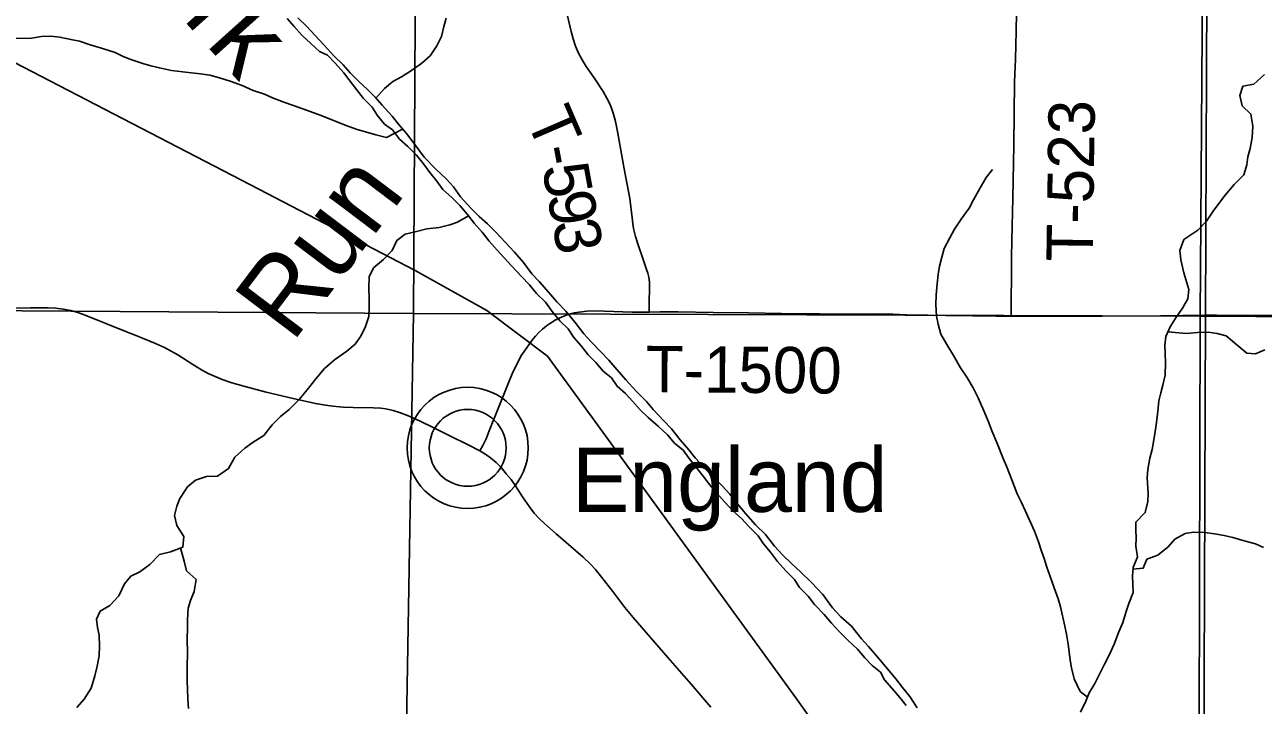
# Model space of a CAD drawing. Extents: x 0 to 34, y 0 to 22.
# Drawn here: x 17.64 to 19.16, y 15.701 to 16.537 of the extents above; entities that cross this region are included whole.
import ezdxf

# ---------------------------------------------------------------- set-up
doc = ezdxf.new("R2010")
doc.units = 0
for name, color, linetype in [('GM_X_County_Road', 7, 'Continuous'), ('GM_X_Major_River', 7, 'Continuous'), ('GM_X_Major_River_Text', 7, 'Continuous'), ('GM_X_Minor_River', 7, 'Continuous'), ('GM_X_Minor_River_Text', 7, 'Continuous'), ('GM_X_Rail_Line', 7, 'Continuous'), ('GM_X_Section', 7, 'Continuous'), ('GM_X_Township_Road', 7, 'Continuous'), ('GM_X_Township_Road_Text', 7, 'Continuous'), ('GM_X_Unincorporated', 7, 'Continuous'), ('GM_X_Unincorporated_Location', 7, 'Continuous'), ('GM_X_Unincorporated_Text', 7, 'Continuous'), ('GM_X_US_Shield', 7, 'Continuous')]:
    doc.layers.add(name, color=color, linetype=linetype)

msp = doc.modelspace()

# ---------------------------------------------------------------- linework, layer by layer
at = {"layer": 'GM_X_County_Road'}
for points in [[(18.1985, 16.0132), (18.185, 16.0202), (18.1599, 16.0325), (18.1376, 16.0437), (18.1181, 16.0532), (18.1096, 16.0569), (18.1009, 16.0601), (18.092, 16.0628), (18.083, 16.0648), (18.0769, 16.0657), (18.0677, 16.0663), (18.0428, 16.0664), (18.0304, 16.067), (18.0179, 16.0681), (18.0087, 16.0693), (17.9964, 16.0715), (17.969, 16.0775), (17.9358, 16.0856), (17.9087, 16.0927), (17.8937, 16.097), (17.8819, 16.1011), (17.8732, 16.1045), (17.8647, 16.1085), (17.8564, 16.1129), (17.8458, 16.1194), (17.8275, 16.1312), (17.8195, 16.1359), (17.8113, 16.1402), (17.8, 16.1452), (17.777, 16.1546), (17.7626, 16.1603), (17.7136, 16.18), (17.7049, 16.1831), (17.696, 16.1856), (17.6869, 16.1874), (17.6777, 16.1885), (17.6685, 16.189), (17.6561, 16.1892), (17.6468, 16.1891), (17.6281, 16.1888)], [(18.4819, 15.6984), (18.4578, 15.7268), (18.4292, 15.7595), (18.4027, 15.79), (18.3865, 15.8088), (18.3766, 15.8209), (18.3615, 15.8407), (18.3482, 15.8579), (18.3404, 15.8675), (18.3341, 15.8743), (18.3251, 15.8828), (18.2922, 15.9113), (18.2782, 15.9237), (18.2717, 15.9299), (18.265, 15.9368), (18.2594, 15.9444), (18.2509, 15.9569), (18.2422, 15.9705), (18.2367, 15.978), (18.2309, 15.9853), (18.2248, 15.9923), (18.2183, 15.9989), (18.2114, 16.0048), (18.2071, 16.0079), (18.2024, 16.0109), (18.1985, 16.0132)]]:
    msp.add_lwpolyline(points, dxfattribs=at)
at = {"layer": 'GM_X_Major_River'}
for points in [[(17.9618, 16.5445), (17.9705, 16.5345), (17.9799, 16.5239), (17.9909, 16.5139), (18.0014, 16.504), (18.0112, 16.4994), (18.0207, 16.4895), (18.0312, 16.4776), (18.0388, 16.4681), (18.047, 16.4574), (18.0557, 16.4464), (18.0663, 16.4357), (18.0723, 16.4258), (18.0813, 16.4147), (18.0911, 16.4079), (18.0998, 16.3964), (18.11, 16.3873), (18.1206, 16.3766), (18.1292, 16.3659), (18.1371, 16.3552), (18.1454, 16.3445), (18.1529, 16.3343), (18.1646, 16.3243), (18.1737, 16.3148), (18.1831, 16.3037), (18.1914, 16.2931), (18.2012, 16.282), (18.2099, 16.2709), (18.2197, 16.2599), (18.2283, 16.2503), (18.2378, 16.2404), (18.2494, 16.2274), (18.2593, 16.2171), (18.2679, 16.2068), (18.2789, 16.1958), (18.2871, 16.1847), (18.2966, 16.1729), (18.3067, 16.1634), (18.3139, 16.1527), (18.3226, 16.1424), (18.3316, 16.1313), (18.341, 16.1218), (18.3497, 16.1111), (18.3599, 16.1031), (18.367, 16.0928), (18.3772, 16.084), (18.3859, 16.0745), (18.3953, 16.0638), (18.4051, 16.0543), (18.4176, 16.0432), (18.4289, 16.0329), (18.4376, 16.0226), (18.4481, 16.0142), (18.4553, 16.0039), (18.4636, 15.9936), (18.4726, 15.9822), (18.4802, 15.9722), (18.4892, 15.9612), (18.4994, 15.9505), (18.5092, 15.9398), (18.5197, 15.9303), (18.5292, 15.92), (18.5401, 15.9089), (18.5469, 15.899), (18.5552, 15.8887), (18.5638, 15.8773)], [(18.7092, 15.7331), (18.6966, 15.7486), (18.6878, 15.7588), (18.6757, 15.7728), (18.6669, 15.7826), (18.6547, 15.7978), (18.6418, 15.8095), (18.6315, 15.8205), (18.6197, 15.8367), (18.6053, 15.8522), (18.5927, 15.8643), (18.5809, 15.8749), (18.5706, 15.8851), (18.5604, 15.8961), (18.5493, 15.9105), (18.5368, 15.9226), (18.525, 15.9359), (18.5166, 15.9461), (18.5052, 15.9601), (18.496, 15.9703), (18.4861, 15.9801), (18.4747, 15.9922), (18.4629, 16.0047), (18.4549, 16.0146), (18.4443, 16.027), (18.4336, 16.0403), (18.4245, 16.0501), (18.4112, 16.0641), (18.4032, 16.074), (18.3902, 16.0868), (18.3777, 16.1004), (18.3666, 16.1133), (18.3568, 16.1247), (18.3465, 16.1353), (18.3351, 16.1474), (18.3259, 16.1572), (18.3153, 16.1712), (18.3038, 16.1848), (18.2928, 16.1966), (18.2833, 16.2079), (18.2711, 16.2212), (18.2624, 16.231), (18.2521, 16.2446), (18.241, 16.2575), (18.23, 16.2692), (18.2178, 16.2825), (18.2076, 16.2923), (18.1977, 16.3014), (18.1878, 16.3112), (18.1748, 16.3252), (18.1661, 16.3377), (18.1569, 16.3475), (18.1444, 16.3593), (18.1299, 16.374), (18.1185, 16.3895), (18.1082, 16.4032), (18.0987, 16.4145), (18.0907, 16.4244), (18.0785, 16.438), (18.0698, 16.4478), (18.0603, 16.4573), (18.0504, 16.4667), (18.0393, 16.4777), (18.0306, 16.4875), (18.0192, 16.4985), (18.0074, 16.5117), (17.9956, 16.5242), (17.9857, 16.5352), (17.975, 16.5454)], [(18.5638, 15.8773), (18.574, 15.8658), (18.5846, 15.8551), (18.591, 15.8456), (18.6015, 15.8349), (18.6094, 15.8246), (18.6211, 15.8121), (18.6302, 15.8018), (18.6392, 15.7918), (18.6509, 15.78), (18.6622, 15.7697), (18.6713, 15.759), (18.6803, 15.7495), (18.6905, 15.7414), (18.6954, 15.7319), (18.7044, 15.722), (18.7142, 15.7102), (18.7218, 15.7007)], [(18.7354, 15.6978), (18.7263, 15.7115), (18.7175, 15.7228), (18.7092, 15.7331)]]:
    msp.add_lwpolyline(points, dxfattribs=at)
at = {"layer": 'GM_X_Minor_River'}
for points in [[(18.0708, 16.4467), (18.0815, 16.4585), (18.0917, 16.4672), (18.102, 16.473), (18.1144, 16.4806), (18.1273, 16.4897), (18.1372, 16.4985), (18.1455, 16.511), (18.1511, 16.5224), (18.1541, 16.5346), (18.1571, 16.5448)], [(18.1036, 16.4087), (18.0836, 16.3982), (18.0707, 16.4015), (18.0578, 16.4053), (18.0479, 16.4083), (18.0331, 16.4136), (18.0179, 16.4196), (18.0023, 16.4256), (17.9856, 16.432), (17.9685, 16.438), (17.9579, 16.4418), (17.9438, 16.447), (17.934, 16.4516), (17.9199, 16.4561), (17.9066, 16.4621), (17.8918, 16.4674), (17.8789, 16.4715), (17.8668, 16.4749), (17.8554, 16.4767), (17.844, 16.4779), (17.8338, 16.479), (17.8197, 16.4808), (17.8049, 16.4838), (17.7943, 16.4864), (17.7844, 16.4894), (17.77, 16.4943), (17.7605, 16.4977), (17.7506, 16.5026), (17.7339, 16.5079), (17.7199, 16.512), (17.7069, 16.5165), (17.6963, 16.5188), (17.6827, 16.5214), (17.6716, 16.5229), (17.6603, 16.5224), (17.6478, 16.5205), (17.6219, 16.52)], [(18.9361, 15.6924), (18.9425, 15.7057), (18.9467, 15.7159), (18.9535, 15.7274), (18.9599, 15.7407), (18.9655, 15.7513), (18.9716, 15.7631), (18.9772, 15.776), (18.9832, 15.7908), (18.9878, 15.8026), (18.9919, 15.8159), (18.9953, 15.8257), (19.0006, 15.8394), (19.0001, 15.8493), (18.9997, 15.8595), (19.0005, 15.8702), (19.0061, 15.8831), (19.0038, 15.8963), (19.0045, 15.9066), (19.0041, 15.9161), (19.0037, 15.9259), (19.0154, 15.9374), (19.0188, 15.951), (19.0192, 15.9609), (19.018, 15.9802), (19.0187, 15.9905), (19.0209, 16.0042), (19.0239, 16.0152), (19.0273, 16.0342), (19.0288, 16.0452), (19.0303, 16.0581), (19.0321, 16.0748), (19.0347, 16.0846), (19.037, 16.0941), (19.04, 16.1063), (19.0403, 16.1215), (19.0399, 16.1328), (19.0395, 16.1431), (19.0406, 16.1537), (19.0459, 16.1655), (19.0523, 16.1754), (19.061, 16.1887), (19.0678, 16.2001), (19.0689, 16.2115), (19.0627, 16.2319), (19.0593, 16.2482), (19.0581, 16.2596), (19.063, 16.2729), (19.08, 16.2844), (19.0906, 16.2954), (19.0989, 16.3076), (19.1057, 16.3174), (19.1137, 16.3273), (19.1246, 16.3406), (19.1367, 16.3524), (19.1401, 16.3646), (19.1416, 16.3745), (19.1442, 16.3847), (19.1468, 16.3984), (19.1476, 16.4124), (19.1452, 16.4268), (19.1346, 16.4371), (19.1315, 16.4499), (19.1353, 16.4613), (19.1489, 16.464), (19.1618, 16.4755)], [(18.9446, 15.7108), (18.9357, 15.7178), (18.928, 15.7333), (18.925, 15.7466), (18.9234, 15.7561), (18.9219, 15.7663), (18.9207, 15.7758), (18.9188, 15.788), (18.9168, 15.7978), (18.9115, 15.8217), (18.9084, 15.8316), (18.9038, 15.8452), (18.8988, 15.8588), (18.8946, 15.8706), (18.8912, 15.8812), (18.8877, 15.8914), (18.8843, 15.9017), (18.8793, 15.9146), (18.8736, 15.9274), (18.8682, 15.9399), (18.8633, 15.9498), (18.8583, 15.9604), (18.8518, 15.9778), (18.8449, 15.9945), (18.8411, 16.004), (18.8342, 16.0214), (18.827, 16.0381), (18.8228, 16.0491), (18.8171, 16.0623), (18.8102, 16.0786), (18.8041, 16.0908), (18.7965, 16.104), (18.7888, 16.1154), (18.7801, 16.1305), (18.7717, 16.1438), (18.7644, 16.1567), (18.761, 16.1688), (18.7591, 16.179), (18.7583, 16.1931), (18.7586, 16.2052), (18.7601, 16.2185), (18.7612, 16.2299), (18.7627, 16.2401), (18.7653, 16.2496), (18.7687, 16.2618), (18.7755, 16.2751), (18.7811, 16.2857), (18.7894, 16.2979), (18.7993, 16.3116), (18.8045, 16.3218), (18.8125, 16.3355), (18.82, 16.3492), (18.8279, 16.3591)], [(18.1843, 16.3022), (18.1711, 16.2941), (18.1617, 16.291), (18.1484, 16.2876), (18.1332, 16.286), (18.1207, 16.2829), (18.1067, 16.2795), (18.0965, 16.2718), (18.0908, 16.2593), (18.0802, 16.2483), (18.0677, 16.238), (18.0625, 16.227), (18.0621, 16.2133), (18.0625, 16.2004), (18.0626, 16.1902), (18.0619, 16.1784), (18.0581, 16.1659), (18.0524, 16.1541), (18.0453, 16.1446), (18.035, 16.1358), (18.0199, 16.1251), (18.0078, 16.1145), (17.9968, 16.1019), (17.9878, 16.0905), (17.9764, 16.0764), (17.9643, 16.0643), (17.9534, 16.0555), (17.9435, 16.0452), (17.9333, 16.0323), (17.9201, 16.0239), (17.9098, 16.0167), (17.8974, 16.0056), (17.8898, 15.9916), (17.8762, 15.9824), (17.8629, 15.982), (17.8493, 15.9774), (17.8394, 15.969), (17.83, 15.955), (17.8262, 15.9455), (17.8236, 15.9341), (17.8263, 15.9216), (17.8347, 15.9083), (17.8336, 15.895), (17.8184, 15.8893), (17.8052, 15.8862), (17.7931, 15.8736), (17.7809, 15.8649), (17.77, 15.8595), (17.762, 15.85), (17.7552, 15.8352), (17.7439, 15.8234), (17.7321, 15.8162), (17.7276, 15.8067), (17.7288, 15.7964), (17.7311, 15.7869), (17.7315, 15.7733), (17.7308, 15.7615), (17.7286, 15.749), (17.7256, 15.7368), (17.721, 15.7217), (17.7124, 15.7083), (17.7037, 15.6981)], [(19.0432, 16.1596), (19.0565, 16.1583), (19.0664, 16.1576), (19.0796, 16.1588), (19.0933, 16.1592), (19.1039, 16.1577), (19.1149, 16.1547), (19.1279, 16.1437), (19.1404, 16.1332), (19.1507, 16.1324), (19.1624, 16.1374)], [(19.0003, 15.8681), (19.013, 15.8694), (19.0175, 15.8801), (19.0311, 15.8851), (19.0436, 15.8953), (19.0519, 15.9048), (19.0644, 15.9117), (19.0747, 15.9136), (19.0887, 15.9129), (19.1005, 15.9114), (19.1122, 15.9092), (19.1229, 15.907), (19.1369, 15.9028), (19.151, 15.8991), (19.1608, 15.8946)], [(17.831, 15.894), (17.8355, 15.878), (17.8382, 15.8658), (17.85, 15.8552), (17.8474, 15.8404), (17.8429, 15.8294), (17.8402, 15.8199), (17.8395, 15.8059), (17.8396, 15.7964), (17.8392, 15.782), (17.8396, 15.7653), (17.8389, 15.7486), (17.839, 15.7304), (17.8394, 15.7209), (17.8398, 15.7084), (17.8406, 15.697)]]:
    msp.add_lwpolyline(points, dxfattribs=at)
at = {"layer": 'GM_X_Rail_Line'}
for points in [[(19.082, 14.1642), (19.0858, 15.176), (19.0896, 16.1806), (19.0934, 17.1717), (19.0972, 18.1277), (19.0975, 18.2511), (19.0976, 18.2716), (19.1032, 19.1112), (19.1046, 20.1073), (19.105, 20.2214), (18.9873, 20.2214), (18.4948, 20.2275), (17.7586, 20.2281), (16.9636, 20.2311)], [(19.1602, 14.2954), (18.8757, 15.0866), (18.7358, 15.4844), (18.7152, 15.5285), (18.5866, 15.7098), (18.3527, 16.0317), (18.2813, 16.1295), (18.2071, 16.1856), (18.119, 16.2347), (17.9168, 16.34), (17.6261, 16.4909)]]:
    msp.add_lwpolyline(points, dxfattribs=at)
msp.add_lwpolyline([(20.0404, 14.169), (20.0404, 20.2202), (19.5489, 20.2208), (19.5137, 20.2208), (19.105, 20.2214), (19.1046, 20.1073), (19.1032, 19.1112), (19.0976, 18.2716), (19.0975, 18.2511), (19.0972, 18.1277), (19.0934, 17.1717), (19.0896, 16.1806), (19.0858, 15.176), (19.082, 14.1642)], close=True, dxfattribs=at)
at = {"layer": 'GM_X_Section'}
for points in [[(18.1228, 17.1877), (18.1169, 16.1822), (17.0958, 16.189), (17.1101, 17.1873)], [(18.1228, 17.1877), (19.0893, 17.1816), (19.0897, 17.1649), (19.0829, 16.1788), (18.1169, 16.1822)], [(17.0958, 16.189), (18.1169, 16.1822), (18.0996, 15.1714), (17.0854, 15.1843)], [(19.0829, 16.1788), (19.0804, 15.1729), (18.0996, 15.1714), (18.1169, 16.1822)]]:
    msp.add_lwpolyline(points, close=True, dxfattribs=at)
at = {"layer": 'GM_X_Township_Road'}
for points in [[(18.4062, 16.1837), (18.4064, 16.193), (18.4064, 16.2), (18.4068, 16.2092), (18.4068, 16.2152), (18.4067, 16.2207), (18.4058, 16.2268), (18.4047, 16.2317), (18.4032, 16.236), (18.3993, 16.2472), (18.3923, 16.2675), (18.3894, 16.2766), (18.3881, 16.2816), (18.3872, 16.2866), (18.3863, 16.2924), (18.3855, 16.2998), (18.3825, 16.3232), (18.3758, 16.3599), (18.3675, 16.4057), (18.3649, 16.4179), (18.3625, 16.4268), (18.3597, 16.4356), (18.3573, 16.4412), (18.3545, 16.4467), (18.3498, 16.4547), (18.3395, 16.4702), (18.329, 16.4856), (18.324, 16.4935), (18.3196, 16.5018), (18.316, 16.5105), (18.313, 16.5193), (18.3105, 16.5284), (18.3058, 16.5496)], [(18.8507, 16.1788), (18.8507, 16.1868), (18.8508, 16.1992), (18.8511, 16.2272), (18.8511, 16.2427), (18.8512, 16.252), (18.8522, 16.2893), (18.8529, 16.3236), (18.8539, 16.3889), (18.8545, 16.4277), (18.8551, 16.4666), (18.856, 16.4945), (18.857, 16.5288), (18.8573, 16.5516)], [(18.1985, 16.0132), (18.202, 16.0199), (18.2061, 16.0282), (18.21, 16.0378), (18.2321, 16.093), (18.239, 16.1101), (18.2425, 16.117), (18.2465, 16.1254), (18.2497, 16.1307), (18.2527, 16.1352), (18.2555, 16.1395), (18.2584, 16.1437), (18.2613, 16.1476), (18.2639, 16.151), (18.2666, 16.1542), (18.2707, 16.1588), (18.2754, 16.163), (18.2803, 16.1669), (18.285, 16.1704), (18.2907, 16.1738), (18.2959, 16.1764), (18.3015, 16.1788), (18.3078, 16.1812), (18.3144, 16.1827), (18.3203, 16.1839), (18.3297, 16.1851), (18.3395, 16.1854), (18.3516, 16.1851), (18.3856, 16.1839), (18.4062, 16.1837)], [(18.4062, 16.1837), (18.4198, 16.1841), (18.442, 16.1842), (18.4849, 16.1832), (18.5284, 16.1827), (18.5688, 16.1821), (18.6153, 16.1816), (18.6339, 16.1814), (18.6588, 16.1813), (18.6835, 16.1817), (18.6975, 16.1814), (18.7056, 16.1811), (18.7301, 16.1801), (18.7485, 16.1801), (18.7704, 16.1797), (18.8036, 16.1792), (18.8325, 16.1787), (18.8507, 16.1788)], [(18.8507, 16.1788), (18.8666, 16.1789), (18.879, 16.1788), (18.8914, 16.1788), (18.9132, 16.1787), (18.9629, 16.1788), (19.0343, 16.1793), (19.0884, 16.1801), (19.0898, 16.1801)], [(19.0898, 16.1801), (19.103, 16.18), (19.1278, 16.1797), (19.1649, 16.1796), (19.1897, 16.1796), (19.2115, 16.1796), (19.2581, 16.1797), (19.2798, 16.1796), (19.2984, 16.1796), (19.3294, 16.1796), (19.376, 16.1793), (19.4599, 16.1791), (19.4878, 16.179), (19.5312, 16.1788), (19.5529, 16.1785), (19.5757, 16.1782)]]:
    msp.add_lwpolyline(points, dxfattribs=at)
at = {"layer": 'GM_X_Unincorporated'}
for radius in [0.0744, 0.0472]:
    msp.add_circle((18.1835, 16.017), radius, dxfattribs=at)
at = {"layer": 'GM_X_Unincorporated_Location'}
msp.add_line((18.1835, 16.017), (18.1835, 16.017), dxfattribs=at)
at = {"layer": 'GM_X_US_Shield'}
for points in [[(20.0404, 16.173), (20.0404, 17.1473), (19.0897, 17.1649), (19.0829, 16.1788)], [(20.0404, 15.1674), (20.0404, 16.173), (19.0829, 16.1788), (19.0804, 15.1729)]]:
    msp.add_lwpolyline(points, close=True, dxfattribs=at)

# ---------------------------------------------------------------- texts
at = {"layer": 'GM_X_Major_River_Text'}
msp.add_text('Jerome Fork', height=0.094729, rotation=311.9915, dxfattribs=at).set_placement((17.4274, 16.9945))
at = {"layer": 'GM_X_Minor_River_Text'}
msp.add_text('Run', height=0.09473, rotation=52.8904, dxfattribs=at).set_placement((17.968, 16.1448))
at = {"layer": 'GM_X_Township_Road_Text'}
for s, height, rotation, p in [('T', 0.0568, 293.3742, (18.2544, 16.421)), ('T-523', 0.05682, 89.1561, (18.9508, 16.2455)), ('-', 0.0568, 280.4312, (18.2703, 16.3852)), ('5', 0.0568, 280.3281, (18.2745, 16.3623)), ('9', 0.0568, 280.276, (18.2808, 16.3279)), ('3', 0.0568, 280.2597, (18.2871, 16.2934)), ('T-1500', 0.05682, 359.5389, (18.4018, 16.0856))]:
    msp.add_text(s, height=height, rotation=rotation, dxfattribs=at).set_placement(p)
at = {"layer": 'GM_X_Unincorporated_Text'}
msp.add_text('England', height=0.07898, rotation=0, dxfattribs=at).set_placement((18.3114, 15.9383))

doc.saveas('drawing.dxf')
